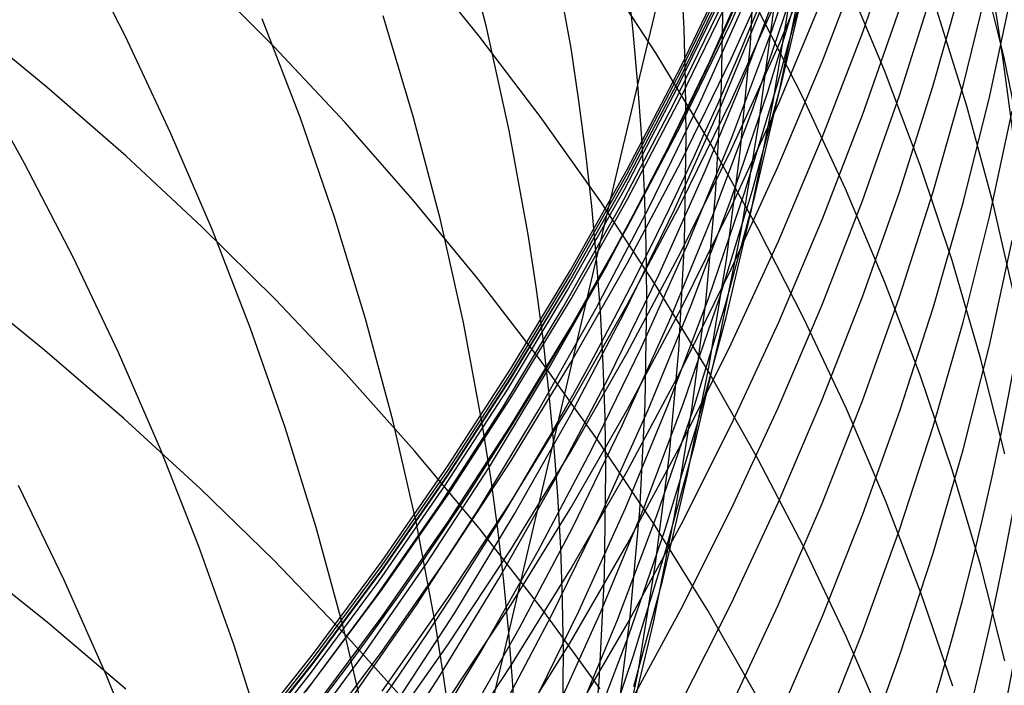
# Model space of a CAD drawing. Extents: x -383 to 1849, y -1185 to -529.
# Tile 396 of 656: x 260.84 to 265.03, y -936.49 to -933.66. Entities that reach past the tile are written whole.
import ezdxf

# ---------------------------------------------------------------- set-up
doc = ezdxf.new("R2010")
doc.units = 0
doc.layers.add('PREDEFINITO', color=7, linetype='CONTINUOUS')

msp = doc.modelspace()

# ---------------------------------------------------------------- linework, layer by layer
at = {"layer": 'PREDEFINITO'}
for p, q in [((263.4736347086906, -933.9357561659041, 538.6176577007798), (263.8031689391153, -932.5642211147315, 542.0037699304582)), ((263.8697421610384, -933.6691357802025, 582.2065936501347), (264.0702259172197, -933.2226079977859, 582.2614863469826)), ((262.8293835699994, -933.6901293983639, 534.5457049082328), (262.716415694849, -933.2517783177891, 534.3624799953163)), ((264.0433251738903, -933.7058767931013, 558.7617938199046), (264.1994216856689, -933.2466803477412, 558.6826148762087)), ((264.4297554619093, -933.7122296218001, 592.2051892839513), (264.5872869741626, -933.2601409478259, 592.3160018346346)), ((263.9519156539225, -933.7601953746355, 544.3200490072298), (263.9781038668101, -933.2978517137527, 544.1657850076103)), ((261.2926435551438, -933.7303521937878, 528.4008008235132), (261.0859516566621, -933.3248676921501, 528.2152702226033)), ((263.1891743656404, -933.7804631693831, 536.5831629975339), (263.1093996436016, -933.3342944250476, 536.4032897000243)), ((264.0710029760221, -933.7704270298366, 587.1732795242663), (264.2574832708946, -933.3225620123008, 587.2545751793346)), ((262.7983055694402, -933.7288443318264, 626.9396859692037), (262.5218976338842, -933.3881651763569, 627.1617599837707)), ((263.7791437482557, -933.8354370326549, 567.3377806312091), (263.9795364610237, -933.3869424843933, 567.3085928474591)), ((263.8704168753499, -933.8259714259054, 583.8462360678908), (264.0709827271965, -933.3809858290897, 583.9088342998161)), ((263.9469338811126, -933.8491540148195, 560.5175548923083), (264.117962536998, -933.3933895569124, 560.4485008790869)), ((264.2569542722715, -933.8378003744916, 590.4873775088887), (264.4290101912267, -933.3879287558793, 590.5883309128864)), ((263.5511325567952, -933.8029679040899, 624.6398077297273), (263.3138644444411, -933.4383359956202, 624.8683764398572)), ((263.6553708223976, -933.859597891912, 577.3932678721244), (263.8696981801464, -933.4166655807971, 577.4168522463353)), ((263.6561836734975, -933.8783414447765, 575.811750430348), (263.8705425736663, -933.4354099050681, 575.8243679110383)), ((261.9258209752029, -933.7742968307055, 629.2169233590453), (261.6126203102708, -933.4600013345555, 629.4296214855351)), ((263.4533368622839, -933.7094503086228, 538.5296718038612), (263.4287016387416, -933.4833836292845, 538.4421479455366)), ((263.654653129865, -933.9033540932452, 574.0628199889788), (263.8690761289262, -933.4605646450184, 574.0725735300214)), ((263.6554143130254, -933.9008535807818, 578.8982353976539), (263.8697377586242, -933.4588217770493, 578.9349266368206)), ((263.6695658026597, -933.6965102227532, 540.4750646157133), (263.6583905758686, -933.4682175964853, 540.3906158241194)), ((263.8289530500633, -933.9436028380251, 542.4868238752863), (263.837478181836, -933.4838281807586, 542.3245470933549)), ((264.0680745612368, -933.9335660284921, 553.5290717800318), (264.1929425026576, -933.471699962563, 553.420259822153)), ((264.0857260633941, -933.924294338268, 551.7364507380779), (264.1947249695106, -933.4612925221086, 551.617934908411)), ((264.5225481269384, -933.8744601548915, 620.2488954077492), (264.3559005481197, -933.4752586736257, 620.4794286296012)), ((265.0302215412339, -933.8136241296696, 616.11834056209), (264.9395403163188, -933.4456575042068, 616.3130261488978)), ((263.6440071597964, -933.9447638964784, 572.3825795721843), (263.8584687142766, -933.5018200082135, 572.383174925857)), ((264.0257707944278, -933.9663220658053, 555.3087500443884), (264.1661522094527, -933.5058657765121, 555.2096842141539)), ((264.0791048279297, -933.9487098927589, 549.933752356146), (264.1719183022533, -933.485226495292, 549.8057048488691)), ((264.7288605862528, -933.94340685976, 597.3082328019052), (264.8564275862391, -933.4900500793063, 597.447321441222)), ((264.8566716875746, -933.9406794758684, 599.065287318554), (264.968906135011, -933.4868569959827, 599.213951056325)), ((263.656867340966, -933.9877715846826, 580.4824770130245), (263.8712070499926, -933.5466427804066, 580.5289025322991)), ((263.7368767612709, -934.0129112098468, 565.6601216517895), (263.9371116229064, -933.5650952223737, 565.6211393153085)), ((263.8704889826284, -934.0037186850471, 585.4787707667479), (264.0710641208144, -933.5600604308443, 585.5499333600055)), ((264.0487250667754, -934.007545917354, 548.1230376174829), (264.1249936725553, -933.5441407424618, 547.9857471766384)), ((264.0723996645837, -934.0140105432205, 588.7820254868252), (264.2588151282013, -933.5678933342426, 588.8728220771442)), ((264.5864716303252, -933.9813019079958, 595.5596546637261), (264.7291075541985, -933.5291604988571, 595.6891088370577)), ((264.9706713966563, -933.9825440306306, 600.8285933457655), (265.0672535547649, -933.5291778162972, 600.9867417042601)), ((263.6241434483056, -934.0208343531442, 570.7114408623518), (263.8386073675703, -933.577935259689, 570.7019662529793)), ((263.8289284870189, -934.0212613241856, 562.2592735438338), (264.0145902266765, -933.5695091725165, 562.2003721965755)), ((263.9608450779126, -934.0425083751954, 557.0798497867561), (264.1165375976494, -933.5845514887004, 556.99079719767)), ((264.1745214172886, -933.9885724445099, 622.328612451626), (263.9784980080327, -933.602941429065, 622.5609290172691)), ((262.5189731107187, -934.07533186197, 532.6861275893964), (262.3888433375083, -933.6431046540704, 532.4977761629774)), ((263.9899326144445, -934.0897684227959, 546.2999740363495), (264.0497037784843, -933.6270046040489, 546.153613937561)), ((264.4309425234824, -934.0609136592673, 593.8199447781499), (264.5884078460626, -933.6110610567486, 593.9396226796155)), ((264.8727799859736, -934.0273477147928, 618.062040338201), (264.7473415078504, -933.6225625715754, 618.2860552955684)), ((260.9587258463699, -933.9459488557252, 631.4604468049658), (260.6122636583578, -933.6619587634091, 631.6597460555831)), ((262.0371439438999, -934.0776983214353, 530.6377064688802), (261.8751404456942, -933.6557724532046, 530.448124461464)), ((262.9261305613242, -934.1308116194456, 534.7315040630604), (262.8293835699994, -933.6901293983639, 534.5457049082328)), ((263.655416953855, -934.1093388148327, 582.1521962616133), (263.8697421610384, -933.6691357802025, 582.2065936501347)), ((261.4850091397, -934.1404975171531, 528.5903352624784), (261.2926435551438, -933.7303521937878, 528.4008008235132)), ((263.061989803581, -934.0763596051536, 626.7127865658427), (262.7983055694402, -933.7288443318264, 626.9396859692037)), ((263.4736347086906, -933.9357561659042, 538.61765770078), (263.4533368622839, -933.7094503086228, 538.5296718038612)), ((263.6764217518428, -933.9248692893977, 540.559880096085), (263.6695658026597, -933.6965102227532, 540.4750646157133)), ((263.8726377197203, -934.1602299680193, 558.8406168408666), (264.0433251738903, -933.7058767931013, 558.7617938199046)), ((264.2576302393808, -934.159511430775, 592.0952732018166), (264.4297554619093, -933.7122296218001, 592.2051892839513)), ((262.2272042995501, -934.096476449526, 628.9984865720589), (261.9258209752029, -933.7742968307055, 629.2169233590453)), ((263.870429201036, -934.2124725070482, 587.0927588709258), (264.0710029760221, -933.7704270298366, 587.1732795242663)), ((263.9091999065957, -934.2215212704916, 544.4751164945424), (263.9519156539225, -933.7601953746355, 544.3200490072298)), ((263.2227544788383, -934.0041593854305, 536.6739233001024), (263.1891743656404, -933.7804631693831, 536.5831629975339)), ((263.7747669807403, -934.1733743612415, 624.4072718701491), (263.5511325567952, -933.8029679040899, 624.6398077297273)), ((263.427450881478, -934.2956941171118, 577.3697617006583), (263.6553708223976, -933.859597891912, 577.3932678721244)), ((263.5648923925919, -934.2775818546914, 567.3666536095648), (263.7791437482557, -933.8354370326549, 567.3377806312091)), ((263.6560055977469, -934.2646275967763, 583.7842456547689), (263.8704168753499, -933.8259714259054, 583.8462360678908)), ((263.7615602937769, -934.2995806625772, 560.5862042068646), (263.9469338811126, -933.8491540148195, 560.5175548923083)), ((264.0705611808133, -934.282389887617, 590.3873282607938), (264.2569542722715, -933.8378003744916, 590.4873775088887)), ((260.8622830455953, -934.2674739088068, 526.5490528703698), (260.640732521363, -933.8706409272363, 526.3610121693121)), ((263.4266210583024, -934.3392888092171, 574.0530011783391), (263.654653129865, -933.9033540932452, 574.0628199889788)), ((263.4274961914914, -934.3360520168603, 578.8618249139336), (263.6554143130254, -933.9008535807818, 578.8982353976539)), ((263.4282300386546, -934.314426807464, 575.7990590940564), (263.6561836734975, -933.8783414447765, 575.811750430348)), ((264.674047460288, -934.277597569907, 620.0157633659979), (264.5225481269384, -933.8744601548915, 620.2488954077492)), ((263.2977993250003, -934.6770557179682, 536.9492727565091), (263.4736347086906, -933.9357561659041, 538.6176577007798)), ((263.4159378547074, -934.3808538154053, 572.3818555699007), (263.6440071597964, -933.9447638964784, 572.3825795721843)), ((263.4895677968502, -934.1622469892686, 538.7060864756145), (263.4736347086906, -933.9357561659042, 538.61765770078)), ((263.6789884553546, -934.1532377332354, 540.6450385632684), (263.6764217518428, -933.9248692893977, 540.559880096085)), ((263.8036305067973, -934.4027458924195, 542.650120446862), (263.8289530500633, -933.9436028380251, 542.4868238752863)), ((263.9281086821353, -934.3915607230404, 553.6376814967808), (264.0680745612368, -933.9335660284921, 553.5290717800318)), ((263.9613828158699, -934.3839013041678, 551.8548859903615), (264.0857260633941, -933.924294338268, 551.7364507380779)), ((264.5862186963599, -934.3929879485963, 597.1700184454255), (264.7288605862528, -933.94340685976, 597.3082328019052)), ((264.7291132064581, -934.3912093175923, 598.917417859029), (264.8566716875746, -933.9406794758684, 599.065287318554)), ((261.2942751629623, -934.2388147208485, 631.2544677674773), (260.9587258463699, -933.9459488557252, 631.4604468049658)), ((263.8705475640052, -934.4224549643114, 555.4075196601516), (264.0257707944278, -933.9663220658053, 555.3087500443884)), ((263.9707141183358, -934.4092818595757, 550.0618662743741), (264.0791048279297, -933.9487098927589, 549.933752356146)), ((264.4290052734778, -934.429173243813, 595.4311395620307), (264.5864716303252, -933.9813019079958, 595.5596546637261)), ((264.8584965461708, -934.433058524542, 600.6711511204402), (264.9706713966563, -933.9825440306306, 600.8285933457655)), ((263.2520779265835, -934.2281924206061, 536.7652075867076), (263.2227544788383, -934.0041593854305, 536.6739233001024)), ((263.3960815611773, -934.4568935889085, 570.7207125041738), (263.6241434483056, -934.0208343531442, 570.7114408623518)), ((263.4289203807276, -934.4220711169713, 580.436483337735), (263.656867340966, -933.9877715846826, 580.4824770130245)), ((263.5227824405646, -934.4543863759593, 565.6987288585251), (263.7368767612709, -934.0129112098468, 565.6601216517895)), ((263.6291544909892, -934.4671770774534, 562.3177444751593), (263.8289284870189, -934.0212613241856, 562.2592735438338)), ((263.6560681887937, -934.4410593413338, 585.4083378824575), (263.8704889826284, -934.0037186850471, 585.4787707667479)), ((263.8718801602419, -934.4543230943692, 588.6921263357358), (264.0723996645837, -934.0140105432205, 588.7820254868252)), ((263.9566187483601, -934.4685020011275, 548.2605564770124), (264.0487250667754, -934.007545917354, 548.1230376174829)), ((264.3560045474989, -934.37887250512, 622.0931502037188), (264.1745214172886, -933.9885724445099, 622.328612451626)), ((264.9829382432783, -934.4350185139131, 617.8361160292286), (264.8727799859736, -934.0273477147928, 618.062040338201)), ((263.7905493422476, -934.4956481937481, 557.1685248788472), (263.9608450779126, -934.0425083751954, 557.0798497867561)), ((264.258876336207, -934.5059726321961, 593.7012580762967), (264.4309425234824, -934.0609136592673, 593.8199447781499)), ((264.9697597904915, -934.4981631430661, 602.4355717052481), (265.0664495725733, -934.0480573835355, 602.602613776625)), ((262.1838697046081, -934.5031006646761, 530.8306163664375), (262.0371439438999, -934.0776983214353, 530.6377064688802)), ((262.5164671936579, -934.4261591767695, 628.7745703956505), (262.2272042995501, -934.096476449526, 628.9984865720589)), ((262.633187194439, -934.5102512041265, 532.8773361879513), (262.5189731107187, -934.07533186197, 532.6861275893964)), ((263.3126490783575, -934.4303289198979, 626.4813111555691), (263.061989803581, -934.0763596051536, 626.7127865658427)), ((263.4274969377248, -934.542727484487, 582.0983548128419), (263.655416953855, -934.1093388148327, 582.1521962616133)), ((263.9141112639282, -934.5505890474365, 546.4467607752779), (263.9899326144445, -934.0897684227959, 546.2999740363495)), ((261.6627346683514, -934.5548863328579, 528.7836938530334), (261.4850091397, -934.1404975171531, 528.5903352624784)), ((263.0063480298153, -934.5733992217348, 534.9197182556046), (262.9261305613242, -934.1308116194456, 534.7315040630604)), ((263.6713742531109, -934.6097744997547, 540.8162896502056), (263.6789884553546, -934.1532377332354, 540.6450385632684)), ((263.5011545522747, -934.3888663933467, 538.7949342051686), (263.4895677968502, -934.1622469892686, 538.7060864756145)), ((263.6876045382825, -934.6092560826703, 558.9189981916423), (263.8726377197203, -934.1602299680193, 558.8406168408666)), ((263.9844674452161, -934.5491681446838, 624.1710105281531), (263.7747669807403, -934.1733743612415, 624.4072718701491)), ((264.0711604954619, -934.6015111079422, 591.9863716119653), (264.2576302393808, -934.159511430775, 592.0952732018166)), ((261.6186097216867, -934.5401838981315, 631.0420735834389), (261.2942751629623, -934.2388147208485, 631.2544677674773)), ((263.2771058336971, -934.4525089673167, 536.8569970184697), (263.2520779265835, -934.2281924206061, 536.7652075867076)), ((263.6560110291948, -934.6482172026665, 587.0131013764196), (263.870429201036, -934.2124725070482, 587.0927588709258)), ((263.8501968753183, -934.6813628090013, 544.6308169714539), (263.9091999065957, -934.2215212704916, 544.4751164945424)), ((261.0698401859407, -934.6693026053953, 526.741438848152), (260.8622830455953, -934.2674739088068, 526.5490528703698)), ((263.3370299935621, -934.7128875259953, 567.395179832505), (263.5648923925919, -934.2775818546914, 567.3666536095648)), ((263.4279980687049, -934.6964691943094, 583.7229317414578), (263.6560055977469, -934.2646275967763, 583.7842456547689)), ((264.8100943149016, -934.6842737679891, 619.7802592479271), (264.674047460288, -934.277597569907, 620.0157633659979)), ((263.1861846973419, -934.724461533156, 577.3463601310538), (263.427450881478, -934.2956941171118, 577.3697617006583)), ((263.1869283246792, -934.7431754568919, 575.7863080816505), (263.4282300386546, -934.314426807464, 575.7990590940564)), ((263.5620872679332, -934.7441842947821, 560.6543739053), (263.7615602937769, -934.2995806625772, 560.5862042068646)), ((263.8700777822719, -934.7212157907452, 590.288292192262), (264.0705611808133, -934.282389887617, 590.3873282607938)), ((263.1852279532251, -934.7678786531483, 574.043128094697), (263.4266210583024, -934.3392888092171, 574.0530011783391)), ((263.1862299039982, -934.7639249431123, 578.8257361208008), (263.4274961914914, -934.3360520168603, 578.8618249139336)), ((263.1745088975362, -934.8095997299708, 572.3810036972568), (263.4159378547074, -934.3808538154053, 572.3818555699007)), ((263.5084248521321, -934.6155574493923, 538.8841757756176), (263.5011545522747, -934.3888663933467, 538.7949342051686)), ((263.7617523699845, -934.8607980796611, 542.8142575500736), (263.8036305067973, -934.4027458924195, 542.650120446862)), ((263.7732908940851, -934.845207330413, 553.7459715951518), (263.9281086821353, -934.3915607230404, 553.6376814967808)), ((263.8219407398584, -934.8396393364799, 551.9731128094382), (263.9613828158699, -934.3839013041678, 551.8548859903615)), ((264.5226432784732, -934.7734489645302, 621.8547768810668), (264.3560045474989, -934.37887250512, 622.0931502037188)), ((264.4287485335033, -934.8383214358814, 597.0328251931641), (264.5862186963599, -934.3929879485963, 597.1700184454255)), ((264.5864774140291, -934.8379778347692, 598.770498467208), (264.7291132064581, -934.3912093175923, 598.917417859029)), ((262.793306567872, -934.7629639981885, 628.545434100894), (262.5164671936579, -934.4261591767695, 628.7745703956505)), ((263.1876138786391, -934.8490505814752, 580.3909733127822), (263.4289203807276, -934.4220711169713, 580.436483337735)), ((263.5499821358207, -934.7903701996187, 626.2455091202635), (263.3126490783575, -934.4303289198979, 626.4813111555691)), ((263.428051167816, -934.8715989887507, 585.3387127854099), (263.6560681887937, -934.4410593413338, 585.4083378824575)), ((263.7007270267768, -934.8737813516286, 555.5058851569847), (263.8705475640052, -934.4224549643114, 555.4075196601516)), ((263.8469890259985, -934.8664693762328, 550.1899078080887), (263.9707141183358, -934.4092818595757, 550.0618662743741)), ((264.2569551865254, -934.8723001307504, 595.3037011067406), (264.4290052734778, -934.429173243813, 595.4311395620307)), ((264.7309770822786, -934.8802589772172, 600.5145789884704), (264.8584965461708, -934.433058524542, 600.6711511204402)), ((265.0775318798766, -934.8451972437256, 617.6084881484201), (264.9829382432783, -934.4350185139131, 617.8361160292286)), ((263.1546708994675, -934.885623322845, 570.7297707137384), (263.3960815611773, -934.4568935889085, 570.7207125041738)), ((263.2977993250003, -934.6770557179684, 536.9492727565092), (263.2771058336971, -934.4525089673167, 536.8569970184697)), ((263.2950761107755, -934.8890323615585, 565.7369182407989), (263.5227824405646, -934.4543863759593, 565.6987288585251)), ((263.4155153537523, -934.9067695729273, 562.3757206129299), (263.6291544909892, -934.4671770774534, 562.3177444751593)), ((263.657504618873, -934.8883503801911, 588.6032232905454), (263.8718801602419, -934.4543230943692, 588.6921263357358)), ((263.8489179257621, -934.9265390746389, 548.3981548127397), (263.9566187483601, -934.4685020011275, 548.2605564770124)), ((262.3150040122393, -934.9315596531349, 531.0266817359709), (262.1838697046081, -934.5031006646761, 530.8306163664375)), ((262.7311738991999, -934.9474388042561, 533.0712357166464), (262.633187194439, -934.5102512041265, 532.8773361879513)), ((263.6058973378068, -934.9434870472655, 557.2567254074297), (263.7905493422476, -934.4956481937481, 557.1685248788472)), ((264.0724574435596, -934.9457644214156, 593.5836900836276), (264.258876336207, -934.5059726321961, 593.7012580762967)), ((264.8574824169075, -934.9454277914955, 602.2692947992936), (264.9697597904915, -934.4981631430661, 602.4355717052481)), ((261.9314276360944, -934.8496839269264, 630.8235288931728), (261.6186097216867, -934.5401838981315, 631.0420735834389)), ((261.8255063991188, -934.9731013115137, 528.9806969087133), (261.6627346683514, -934.5548863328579, 528.7836938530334)), ((263.0401617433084, -934.7952744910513, 535.0146812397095), (263.0063480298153, -934.5733992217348, 534.9197182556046)), ((263.1862287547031, -934.9688121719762, 582.0451299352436), (263.4274969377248, -934.542727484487, 582.0983548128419)), ((263.8224817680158, -935.0089973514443, 546.5938141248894), (263.9141112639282, -934.5505890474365, 546.4467607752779)), ((264.1799336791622, -934.9299620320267, 623.9312653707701), (263.9844674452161, -934.5491681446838, 624.1710105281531)), ((263.4884708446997, -935.0524713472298, 558.9968521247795), (263.6876045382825, -934.6092560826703, 558.9189981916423)), ((263.5114085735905, -934.8422632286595, 538.9737860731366), (263.5084248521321, -934.6155574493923, 538.8841757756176)), ((263.6469634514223, -935.0656640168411, 540.9886282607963), (263.6713742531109, -934.6097744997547, 540.8162896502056)), ((263.870595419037, -935.0377533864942, 591.8786025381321), (264.0711604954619, -934.6015111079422, 591.9863716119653)), ((264.9696716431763, -935.0452244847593, 604.0322020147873), (265.0663703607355, -934.598519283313, 604.2081146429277)), ((263.4279975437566, -935.0771798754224, 586.9343951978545), (263.6560110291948, -934.6482172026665, 587.0131013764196)), ((261.2630893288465, -935.0757131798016, 526.9379838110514), (261.0698401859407, -934.6693026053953, 526.741438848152)), ((262.9246528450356, -936.2683723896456, 533.6674174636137), (263.2977993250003, -934.6770557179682, 536.9492727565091)), ((263.1866434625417, -935.1210110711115, 583.6623630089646), (263.4279980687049, -934.6964691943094, 583.7229317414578)), ((263.3141309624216, -934.9017788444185, 537.0420147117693), (263.2977993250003, -934.6770557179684, 536.9492727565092)), ((263.7751468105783, -935.1392533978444, 544.7869799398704), (263.8501968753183, -934.6813628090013, 544.6308169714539)), ((264.9303844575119, -935.094091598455, 619.542609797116), (264.8100943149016, -934.6842737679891, 619.7802592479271)), ((262.9318186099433, -935.1454074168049, 577.3230895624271), (263.1861846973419, -934.724461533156, 577.3463601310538)), ((263.0958041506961, -935.1408646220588, 567.4233273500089), (263.3370299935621, -934.7128875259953, 567.395179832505)), ((263.6557509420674, -935.1537965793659, 590.1903783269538), (263.8700777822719, -934.7212157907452, 590.288292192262)), ((263.0574193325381, -935.1065098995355, 628.3113369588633), (262.793306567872, -934.7629639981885, 628.545434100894)), ((262.9307218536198, -935.1886334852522, 574.0332117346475), (263.1852279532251, -934.7678786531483, 574.043128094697)), ((262.931861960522, -935.1839802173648, 578.7900099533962), (263.1862299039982, -934.7639249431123, 578.8257361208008)), ((262.9325251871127, -935.1640968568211, 575.773511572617), (263.1869283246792, -934.7431754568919, 575.7863080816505)), ((263.3487602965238, -935.182479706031, 560.7219890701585), (263.5620872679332, -934.7441842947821, 560.6543739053)), ((264.6741334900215, -935.1719091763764, 621.6137270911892), (264.5226432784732, -934.7734489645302, 621.8547768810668)), ((260.9506131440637, -935.0668112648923, 633.061501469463), (260.603851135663, -934.7862639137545, 633.2667289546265)), ((262.9199683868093, -935.230511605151, 572.3800247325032), (263.1745088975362, -934.8095997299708, 572.3810036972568)), ((263.0697273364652, -935.0174664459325, 535.1101882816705), (263.0401617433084, -934.7952744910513, 535.0146812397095)), ((263.7736877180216, -935.1561013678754, 626.0056298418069), (263.5499821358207, -934.7903701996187, 626.2455091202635)), ((262.2324270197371, -935.1669423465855, 630.5990983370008), (261.9314276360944, -934.8496839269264, 630.8235288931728)), ((262.9331955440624, -935.2682191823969, 580.3459987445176), (263.1876138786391, -934.8490505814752, 580.3909733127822)), ((263.5046357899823, -935.2954912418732, 539.1540123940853), (263.5114085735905, -934.8422632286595, 538.9737860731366)), ((263.6038672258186, -935.294029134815, 553.8538246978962), (263.7732908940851, -934.845207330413, 553.7459715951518)), ((263.6676453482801, -935.2910343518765, 552.0910033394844), (263.8219407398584, -934.8396393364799, 551.9731128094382)), ((263.7035604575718, -935.3173001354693, 542.9790559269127), (263.7617523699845, -934.8607980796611, 542.8142575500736)), ((263.7081724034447, -935.3197994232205, 550.3177381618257), (263.8469890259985, -934.8664693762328, 550.1899078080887)), ((264.2566967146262, -935.2789354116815, 596.8967998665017), (264.4287485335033, -934.8383214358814, 597.0328251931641)), ((264.4290110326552, -935.2805163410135, 598.6246849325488), (264.5864774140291, -934.8379778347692, 598.770498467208)), ((262.9001606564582, -935.3065339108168, 570.7386050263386), (263.1546708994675, -934.885623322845, 570.7297707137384)), ((263.0540052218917, -935.316360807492, 565.7746471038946), (263.2950761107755, -934.8890323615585, 565.7369182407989)), ((263.186687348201, -935.2948542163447, 585.2699735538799), (263.428051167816, -934.8715989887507, 585.3387127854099)), ((263.1882581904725, -935.3395519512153, 562.4331375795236), (263.4155153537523, -934.9067695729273, 562.3757206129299)), ((263.3261190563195, -935.1266224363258, 537.1351977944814), (263.3141309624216, -934.9017788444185, 537.0420147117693)), ((263.4295210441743, -935.3156117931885, 588.5154150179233), (263.657504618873, -934.8883503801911, 588.6032232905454)), ((263.5165536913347, -935.3198181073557, 555.6037386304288), (263.7007270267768, -934.8737813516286, 555.5058851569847)), ((264.070568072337, -935.3102081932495, 595.1774768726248), (264.2569551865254, -934.8723001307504, 595.3037011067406)), ((264.5883610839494, -935.3236830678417, 600.3590409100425), (264.7309770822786, -934.8802589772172, 600.5145789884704)), ((262.4302331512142, -935.3626554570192, 531.225730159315), (262.3150040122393, -934.9315596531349, 531.0266817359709)), ((262.8126215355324, -935.3864707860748, 533.2676599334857), (262.7311738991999, -934.9474388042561, 533.0712357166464)), ((263.4071360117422, -935.3855410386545, 557.3443543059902), (263.6058973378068, -934.9434870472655, 557.2567254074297)), ((263.7258658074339, -935.3811872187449, 548.5356836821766), (263.8489179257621, -934.9265390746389, 548.3981548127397)), ((263.8719340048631, -935.3798154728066, 593.4673683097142), (264.0724574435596, -934.9457644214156, 593.5836900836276)), ((264.3608654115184, -935.3153688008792, 623.6882780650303), (264.1799336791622, -934.9299620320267, 623.9312653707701)), ((264.7298665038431, -935.389393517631, 602.1039556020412), (264.8574824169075, -934.9454277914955, 602.2692947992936)), ((261.9730105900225, -935.3947251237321, 529.1811647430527), (261.8255063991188, -934.9731013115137, 528.9806969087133)), ((262.9318590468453, -935.387103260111, 581.9925822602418), (263.1862287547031, -934.9688121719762, 582.0451299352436)), ((263.0950062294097, -935.2399218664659, 535.2062194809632), (263.0697273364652, -935.0174664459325, 535.1101882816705)), ((263.7152861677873, -935.4645242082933, 546.7409740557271), (263.8224817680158, -935.0089973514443, 546.5938141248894)), ((261.286484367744, -935.3561092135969, 632.8494148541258), (260.9506131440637, -935.0668112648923, 633.061501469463)), ((261.4417158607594, -935.4862917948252, 527.1385014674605), (261.2630893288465, -935.0757131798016, 526.9379838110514)), ((263.2754818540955, -935.4893919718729, 559.0740928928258), (263.4884708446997, -935.0524713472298, 558.9968521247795)), ((263.605996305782, -935.5204497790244, 541.1618647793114), (263.6469634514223, -935.0656640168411, 540.9886282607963)), ((263.6561841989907, -935.4677629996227, 591.772084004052), (263.870595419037, -935.0377533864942, 591.8786025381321)), ((264.8573854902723, -935.4891039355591, 603.8571099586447), (264.9696716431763, -935.0452244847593, 604.0322020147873)), ((263.3085023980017, -935.4564158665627, 628.0725382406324), (263.0574193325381, -935.1065098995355, 628.3113369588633)), ((263.1866378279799, -935.4988792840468, 586.856728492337), (263.4279975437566, -935.0771798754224, 586.9343951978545)), ((265.0346136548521, -935.5066539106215, 619.303041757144), (264.9303844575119, -935.094091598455, 619.542609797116)), ((262.6645989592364, -935.5580390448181, 577.2999763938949), (262.9318186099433, -935.1454074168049, 577.3230895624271)), ((262.8414624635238, -935.5610237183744, 567.4510642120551), (263.0958041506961, -935.1408646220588, 567.4233273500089)), ((262.9321909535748, -935.5377680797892, 583.6026081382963), (263.1866434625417, -935.1210110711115, 583.6623630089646)), ((263.3337933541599, -935.3515300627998, 537.2287956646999), (263.3261190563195, -935.1266224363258, 537.1351977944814)), ((263.4278275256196, -935.579650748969, 590.0936956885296), (263.6557509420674, -935.1537965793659, 590.1903783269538)), ((263.6842899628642, -935.5947264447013, 544.9434349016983), (263.7751468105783, -935.1392533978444, 544.7869799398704)), ((263.983464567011, -935.5271403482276, 625.7619227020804), (263.7736877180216, -935.1561013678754, 626.0056298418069)), ((262.5213059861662, -935.4915866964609, 630.3690465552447), (262.2324270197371, -935.1669423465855, 630.5990983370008)), ((262.6633507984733, -935.6010631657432, 574.0232630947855), (262.9307218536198, -935.1886334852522, 574.0332117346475)), ((262.664638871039, -935.5957256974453, 578.7546873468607), (262.931861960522, -935.1839802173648, 578.7900099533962)), ((262.6652672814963, -935.576700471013, 575.7606837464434), (262.9325251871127, -935.1640968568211, 575.773511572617)), ((263.1218248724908, -935.6139816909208, 560.7889747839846), (263.3487602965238, -935.182479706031, 560.7219890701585)), ((264.8101710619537, -935.5738604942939, 621.3702354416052), (264.6741334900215, -935.1719091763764, 621.6137270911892)), ((262.6525644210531, -935.6430994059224, 572.3789194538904), (262.9199683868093, -935.230511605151, 572.3800247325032)), ((263.115959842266, -935.4625875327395, 535.3027549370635), (263.0950062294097, -935.2399218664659, 535.2062194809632)), ((262.6659130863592, -935.6790861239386, 580.301611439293), (262.9331955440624, -935.2682191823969, 580.3459987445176)), ((264.0703098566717, -935.7143579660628, 596.7620892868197), (264.2566967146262, -935.2789354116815, 596.8967998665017)), ((264.2569607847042, -935.71835614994, 598.4801330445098), (264.4290110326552, -935.2805163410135, 598.6246849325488)), ((262.6328000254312, -935.7191357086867, 570.7472049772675), (262.9001606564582, -935.3065339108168, 570.7386050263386)), ((262.7998172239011, -935.7358833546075, 565.811872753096), (263.0540052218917, -935.316360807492, 565.7746471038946)), ((262.9322261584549, -935.7103416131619, 585.2021982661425), (263.186687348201, -935.2948542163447, 585.2699735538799)), ((263.1881774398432, -935.7356267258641, 588.4288001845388), (263.4295210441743, -935.3156117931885, 588.5154150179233)), ((263.318272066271, -935.7600821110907, 555.7009721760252), (263.5165536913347, -935.3198181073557, 555.6037386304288)), ((263.420083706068, -935.7375494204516, 553.9611234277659), (263.6038672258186, -935.294029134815, 553.8538246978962)), ((263.4810752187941, -935.7480950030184, 539.335412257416), (263.5046357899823, -935.2954912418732, 539.1540123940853)), ((263.4987421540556, -935.7376122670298, 552.2084297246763), (263.6676453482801, -935.2910343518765, 552.0910033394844)), ((263.5545071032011, -935.7687989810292, 550.44521854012), (263.7081724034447, -935.3197994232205, 550.3177381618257)), ((263.6292965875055, -935.7717927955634, 543.144336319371), (263.7035604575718, -935.3173001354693, 542.9790559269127)), ((263.8700906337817, -935.7424230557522, 595.0526044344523), (264.070568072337, -935.3102081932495, 595.1774768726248)), ((264.5269623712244, -935.7050012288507, 623.4422902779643), (264.3608654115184, -935.3153688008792, 623.6882780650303)), ((264.4308966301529, -935.7628684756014, 600.2047008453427), (264.5883610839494, -935.3236830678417, 600.3590409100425)), ((261.6111609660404, -935.6537881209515, 632.6307427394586), (261.286484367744, -935.3561092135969, 632.8494148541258)), ((262.5292434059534, -935.7959682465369, 531.4275892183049), (262.4302331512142, -935.3626554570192, 531.225730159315)), ((262.9476301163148, -935.7650373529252, 562.4899309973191), (263.1882581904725, -935.3395519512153, 562.4331375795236)), ((263.3371836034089, -935.5764452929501, 537.3227819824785), (263.3337933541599, -935.3515300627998, 537.2287956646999)), ((262.1049334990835, -935.8193404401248, 529.3849176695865), (261.9730105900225, -935.3947251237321, 529.1811647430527)), ((262.664634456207, -935.797111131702, 581.9407724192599), (262.9318590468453, -935.387103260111, 581.9925822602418)), ((262.8470458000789, -935.6065459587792, 533.3667668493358), (262.8126215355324, -935.3864707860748, 533.2676599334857)), ((263.194512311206, -935.8213262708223, 557.431314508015), (263.4071360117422, -935.3855410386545, 557.3443543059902)), ((263.5877056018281, -935.831976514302, 548.6729941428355), (263.7258658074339, -935.3811872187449, 548.5356836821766)), ((263.6575541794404, -935.8076522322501, 593.3524202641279), (263.8719340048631, -935.3798154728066, 593.4673683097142)), ((264.5871611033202, -935.8296025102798, 601.9397266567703), (264.7298665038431, -935.389393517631, 602.1039556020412)), ((261.6054051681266, -935.900624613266, 527.3428055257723), (261.4417158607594, -935.4862917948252, 527.1385014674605)), ((262.7977626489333, -935.8232445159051, 630.1336381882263), (262.5213059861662, -935.4915866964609, 630.3690465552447)), ((263.0488827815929, -935.9195341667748, 559.1506347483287), (263.2754818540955, -935.4893919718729, 559.0740928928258)), ((263.1325609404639, -935.6854098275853, 535.3997735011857), (263.115959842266, -935.4625875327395, 535.3027549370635)), ((263.5462526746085, -935.8123008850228, 627.8292972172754), (263.3085023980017, -935.4564158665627, 628.0725382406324)), ((263.4281760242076, -935.8910646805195, 591.6669340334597), (263.6561841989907, -935.4677629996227, 591.772084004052)), ((263.5927665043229, -935.916700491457, 546.8880805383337), (263.7152861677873, -935.4645242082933, 546.7409740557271)), ((264.7297610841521, -935.9297034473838, 603.6830200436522), (264.8573854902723, -935.4891039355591, 603.8571099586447)), ((262.6648897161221, -935.9462550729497, 583.5437358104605), (262.9321909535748, -935.5377680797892, 583.6026081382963)), ((262.9321809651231, -935.9128341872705, 586.7801894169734), (263.1866378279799, -935.4988792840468, 586.856728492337)), ((263.5487130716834, -935.9736752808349, 541.3358095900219), (263.605996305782, -935.5204497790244, 541.1618647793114)), ((264.17901142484, -935.9031050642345, 625.5146370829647), (263.983464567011, -935.5271403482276, 625.7619227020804)), ((262.3847720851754, -935.9618636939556, 577.2770470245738), (262.6645989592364, -935.5580390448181, 577.2999763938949)), ((262.3854012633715, -935.9804957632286, 575.7478387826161), (262.6652672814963, -935.576700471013, 575.7606837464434)), ((262.5742525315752, -935.9728753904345, 567.4783584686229), (262.8414624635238, -935.5610237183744, 567.4510642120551)), ((263.1865543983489, -935.9982967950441, 589.9983533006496), (263.4278275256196, -935.579650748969, 590.0936956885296)), ((263.3312309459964, -936.0260728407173, 537.5118146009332), (263.3371836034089, -935.5764452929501, 537.3227819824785)), ((264.9304518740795, -935.9789102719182, 621.1245365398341), (264.8101710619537, -935.5738604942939, 621.3702354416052)), ((262.3833628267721, -936.0046775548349, 574.013293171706), (262.6633507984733, -935.6010631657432, 574.0232630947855)), ((262.3848071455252, -935.9986692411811, 578.7198092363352), (262.664638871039, -935.5957256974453, 578.7546873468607)), ((262.8772184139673, -935.8269232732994, 533.4664425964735), (262.8470458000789, -935.6065459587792, 533.3667668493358)), ((262.8815264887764, -936.0382050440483, 560.8552561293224), (263.1218248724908, -935.6139816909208, 560.7889747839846)), ((263.5778665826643, -936.0473153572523, 545.1000113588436), (263.6842899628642, -935.5947264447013, 544.9434349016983)), ((261.0326455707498, -936.0435231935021, 525.3057164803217), (260.8383864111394, -935.6410026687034, 525.1022570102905)), ((261.924339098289, -935.9594783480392, 632.4057587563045), (261.6111609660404, -935.6537881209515, 632.6307427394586)), ((262.3725450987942, -936.046873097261, 572.377688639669), (262.6525644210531, -935.6430994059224, 572.3789194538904)), ((262.3860142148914, -936.081160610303, 580.2578632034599), (262.6659130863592, -935.6790861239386, 580.301611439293)), ((263.1448276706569, -935.908333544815, 535.4972490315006), (263.1325609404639, -935.6854098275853, 535.3997735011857)), ((264.6779242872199, -936.0984720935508, 623.1935436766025), (264.5269623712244, -935.7050012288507, 623.4422902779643)), ((262.3528381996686, -936.1229390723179, 570.7555601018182), (262.6328000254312, -935.7191357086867, 570.7472049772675)), ((262.5327595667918, -936.1471116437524, 565.8485524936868), (262.7998172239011, -935.7358833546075, 565.811872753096)), ((262.6649170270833, -936.117577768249, 585.1354650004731), (262.9322261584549, -935.7103416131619, 585.2021982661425)), ((262.9337218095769, -936.1479145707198, 588.3434774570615), (263.1881774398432, -935.7356267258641, 588.4288001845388)), ((263.2221863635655, -936.1752914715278, 554.0677504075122), (263.420083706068, -935.7375494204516, 553.9611234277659)), ((263.3154766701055, -936.1788989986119, 552.3252641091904), (263.4987421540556, -935.7376122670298, 552.2084297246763)), ((263.6557695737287, -936.1684703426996, 594.9292213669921), (263.8700906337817, -935.7424230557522, 595.0526044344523)), ((263.8698345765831, -936.1441171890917, 596.628840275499), (264.0703098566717, -935.7143579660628, 596.7620892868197)), ((264.0705733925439, -936.1510285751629, 598.3369985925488), (264.2569607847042, -935.71835614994, 598.4801330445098)), ((262.6938782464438, -936.1827389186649, 562.5460364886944), (262.9476301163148, -935.7650373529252, 562.4899309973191)), ((263.1061266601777, -936.194090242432, 555.7974778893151), (263.318272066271, -935.7600821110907, 555.7009721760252)), ((263.3862359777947, -936.2129950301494, 550.5722101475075), (263.5545071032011, -935.7687989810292, 550.44521854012)), ((263.44096587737, -936.1996190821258, 539.51778475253), (263.4810752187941, -935.7480950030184, 539.335412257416)), ((263.5392025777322, -936.2238167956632, 543.3099194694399), (263.6292965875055, -935.7717927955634, 543.144336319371)), ((264.2588317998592, -936.197352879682, 600.0517227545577), (264.4308966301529, -935.7628684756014, 600.2047008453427)), ((262.2209613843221, -936.2465299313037, 529.5917760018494), (262.1049334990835, -935.8193404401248, 529.3849176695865)), ((262.3848016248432, -936.1983461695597, 581.8897610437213), (262.664634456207, -935.797111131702, 581.9407724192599)), ((262.6117210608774, -936.2310781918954, 531.6320864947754), (262.5292434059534, -935.7959682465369, 531.4275892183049)), ((263.0614951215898, -936.1615433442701, 629.8931378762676), (262.7977626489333, -935.8232445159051, 630.1336381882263)), ((262.9031004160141, -936.0475497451, 533.5666663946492), (262.8772184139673, -935.8269232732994, 533.4664425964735)), ((262.9682731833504, -936.2503588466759, 557.5175089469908), (263.194512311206, -935.8213262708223, 557.431314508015)), ((263.4295661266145, -936.2288011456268, 593.2389734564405), (263.6575541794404, -935.8076522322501, 593.3524202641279)), ((263.7703670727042, -936.173783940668, 627.5818731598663), (263.5462526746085, -935.8123008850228, 627.8292972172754)), ((264.4296152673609, -936.2655969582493, 601.7767805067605), (264.5871611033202, -935.8296025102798, 601.9397266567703)), ((263.4346805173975, -936.2784370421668, 548.8099372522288), (263.5877056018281, -935.831976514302, 548.6729941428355)), ((261.7538426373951, -936.3182977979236, 527.5507096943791), (261.6054051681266, -935.900624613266, 527.3428055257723)), ((262.6648760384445, -936.3185633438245, 586.7048661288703), (262.9321809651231, -935.9128341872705, 586.7801894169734)), ((263.1527895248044, -936.1313030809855, 535.5951541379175), (263.1448276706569, -935.908333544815, 535.4972490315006)), ((263.1868200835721, -936.307183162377, 591.5632706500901), (263.4281760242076, -935.8910646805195, 591.6669340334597)), ((264.3600270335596, -936.2836134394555, 625.2640223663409), (264.17901142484, -935.9031050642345, 625.5146370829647)), ((260.9593580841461, -936.2224096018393, 634.6384288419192), (260.6129066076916, -935.9460523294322, 634.8490382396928)), ((262.3849889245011, -936.3459869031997, 583.485814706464), (262.6648897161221, -935.9462550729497, 583.5437358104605)), ((262.808918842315, -936.342414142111, 559.2263919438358), (263.0488827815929, -935.9195341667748, 559.1506347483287)), ((263.4551648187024, -936.3650570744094, 547.0349735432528), (263.5927665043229, -935.916700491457, 546.8880805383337)), ((264.5870476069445, -936.3665688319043, 603.5101138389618), (264.7297610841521, -935.9297034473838, 603.6830200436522)), ((262.2257149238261, -936.2728102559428, 632.1747365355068), (261.924339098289, -935.9594783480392, 632.4057587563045)), ((262.0925843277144, -936.3563886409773, 577.2543278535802), (262.3847720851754, -935.9618636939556, 577.2770470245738)), ((262.0926132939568, -936.3923187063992, 578.6854165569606), (262.3848071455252, -935.9986692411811, 578.7198092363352)), ((262.0931737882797, -936.3749921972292, 575.7349908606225), (262.3854012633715, -935.9804957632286, 575.7478387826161)), ((262.2944219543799, -936.3759302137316, 567.5051781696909), (262.5742525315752, -935.9728753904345, 567.4783584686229)), ((262.932178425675, -936.4092532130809, 589.9044601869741), (263.1865543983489, -935.9982967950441, 589.9983533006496)), ((263.4753540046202, -936.4248840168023, 541.5102730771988), (263.5487130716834, -935.9736752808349, 541.3358095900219)), ((265.0346718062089, -936.3866658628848, 620.8768649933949), (264.9304518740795, -935.9789102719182, 621.1245365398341)), ((262.0910059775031, -936.3989865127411, 574.0033129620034), (262.3833628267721, -936.0046775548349, 574.013293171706)), ((262.6281106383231, -936.4546645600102, 560.920758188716), (262.8815264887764, -936.0382050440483, 560.8552561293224)), ((263.3084990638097, -936.4750536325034, 537.702084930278), (263.3312309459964, -936.0260728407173, 537.5118146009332)), ((261.2123039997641, -936.4501312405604, 525.5132931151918), (261.0326455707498, -936.0435231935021, 525.3057164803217)), ((262.0801585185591, -936.4413426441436, 572.3763330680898), (262.3725450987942, -936.046873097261, 572.377688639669)), ((262.0937466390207, -936.473951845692, 580.2148058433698), (262.3860142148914, -936.081160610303, 580.2578632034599)), ((262.9246528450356, -936.2683723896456, 533.6674174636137), (262.9031004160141, -936.0475497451, 533.5666663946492)), ((263.456116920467, -936.4965535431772, 545.2565388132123), (263.5778665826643, -936.0473153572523, 545.1000113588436)), ((262.0605243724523, -936.5174543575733, 570.7636599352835), (262.3528381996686, -936.1229390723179, 570.7555601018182)), ((262.3850093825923, -936.5160792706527, 585.0698518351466), (262.6649170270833, -936.117577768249, 585.1354650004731)), ((264.8134508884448, -936.4953941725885, 622.9422799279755), (264.6779242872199, -936.0984720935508, 623.1935436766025)), ((262.2530797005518, -936.5495573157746, 565.8846436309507), (262.5327595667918, -936.1471116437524, 565.8485524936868)), ((262.6664021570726, -936.5519947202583, 588.2595455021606), (262.9337218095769, -936.1479145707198, 588.3434774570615)), ((263.3122015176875, -936.5061107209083, 629.6478102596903), (263.0614951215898, -936.1615433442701, 629.8931378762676)), ((263.1564759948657, -936.3542628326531, 535.6934614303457), (263.1527895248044, -936.1313030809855, 535.5951541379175)), ((263.6555174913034, -936.5677411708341, 596.4971996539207), (263.8698345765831, -936.1441171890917, 596.628840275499)), ((263.8700955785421, -936.5780649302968, 598.195437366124), (264.0705733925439, -936.1510285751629, 598.3369985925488)), ((262.0926071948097, -936.590318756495, 581.8396087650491), (262.3848016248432, -936.1983461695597, 581.8897610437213)), ((262.427249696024, -936.5921697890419, 562.6013896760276), (262.6938782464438, -936.1827389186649, 562.5460364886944)), ((262.8803619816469, -936.6213593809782, 555.8931478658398), (263.1061266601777, -936.194090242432, 555.7974778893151)), ((263.0104212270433, -936.6067785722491, 554.1735882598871), (263.2221863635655, -936.1752914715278, 554.0677504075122)), ((263.1180944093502, -936.6144204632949, 552.4413786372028), (263.3154766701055, -936.1788989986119, 552.3252641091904)), ((263.384546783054, -936.6496080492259, 539.7009289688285), (263.44096587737, -936.1996190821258, 539.51778475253)), ((263.4278515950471, -936.5878756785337, 594.8074652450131), (263.6557695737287, -936.1684703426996, 594.9292213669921)), ((263.9805425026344, -936.5404840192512, 627.3305253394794), (263.7703670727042, -936.173783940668, 627.5818731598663)), ((264.0724146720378, -936.6266739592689, 599.9002705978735), (264.2588317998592, -936.197352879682, 600.0517227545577)), ((261.2948973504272, -936.5073728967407, 634.4207968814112), (260.9593580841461, -936.2224096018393, 634.6384288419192)), ((262.3207805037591, -936.6758762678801, 529.8015600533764), (262.2209613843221, -936.2465299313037, 529.5917760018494)), ((262.6466621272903, -936.4491759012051, 531.7352705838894), (262.6117210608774, -936.2310781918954, 531.6320864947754)), ((263.1882180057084, -936.6427886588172, 593.1271553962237), (263.4295661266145, -936.2288011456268, 593.2389734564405)), ((263.2036018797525, -936.6519145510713, 550.6985741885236), (263.3862359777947, -936.2129950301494, 550.5722101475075)), ((263.4335202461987, -936.6729128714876, 543.4756261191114), (263.5392025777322, -936.2238167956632, 543.3099194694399)), ((262.5149846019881, -936.5934142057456, 631.937949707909), (262.2257149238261, -936.2728102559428, 632.1747365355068)), ((262.7258237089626, -937.1050102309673, 532.0483060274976), (262.9246528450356, -936.2683723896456, 533.6674174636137)), ((262.7286655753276, -936.6721548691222, 557.6028405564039), (262.9682731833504, -936.2503588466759, 557.5175089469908)), ((262.9418481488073, -936.4893378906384, 533.7686737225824), (262.9246528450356, -936.2683723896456, 533.6674174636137)), ((263.2670337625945, -936.720098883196, 548.9463640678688), (263.4346805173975, -936.2784370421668, 548.8099372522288)), ((264.2574780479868, -936.6969190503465, 601.6152896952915), (264.4296152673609, -936.2655969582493, 601.7767805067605)), ((264.5262101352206, -936.6682833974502, 625.0103279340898), (264.3600270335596, -936.2836134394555, 625.2640223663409)), ((261.8867136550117, -936.7388975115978, 527.7620276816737), (261.7538426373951, -936.3182977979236, 527.5507096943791)), ((262.3849721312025, -936.7155855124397, 586.6308467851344), (262.6648760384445, -936.3185633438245, 586.7048661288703)), ((262.932365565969, -936.7156431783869, 591.4612118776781), (263.1868200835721, -936.307183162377, 591.5632706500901)), ((261.7882820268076, -936.7411211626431, 577.2318452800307), (262.0925843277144, -936.3563886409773, 577.2543278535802)), ((261.7888315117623, -936.7596992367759, 575.7221541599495), (262.0931737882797, -936.3749921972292, 575.7349908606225)), ((262.0927377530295, -936.7364784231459, 583.4289135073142), (262.3849889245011, -936.3459869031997, 583.485814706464)), ((262.5558352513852, -936.7575481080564, 559.3012787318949), (262.808918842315, -936.342414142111, 559.2263919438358)), ((263.1511407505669, -936.7999305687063, 535.8911730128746), (263.1564759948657, -936.3542628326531, 535.6934614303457)), ((263.3027231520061, -936.8091248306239, 547.1814930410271), (263.4551648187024, -936.3650570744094, 547.0349735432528)), ((264.429494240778, -936.7992459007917, 603.338572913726), (264.5870476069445, -936.3665688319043, 603.5101138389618)), ((261.786528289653, -936.7834998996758, 573.9933334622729), (262.0910059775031, -936.3989865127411, 574.0033129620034)), ((261.7883038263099, -936.7761819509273, 578.6515502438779), (262.0926132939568, -936.3923187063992, 578.6854165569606)), ((262.0022183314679, -936.7696987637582, 567.5314913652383), (262.2944219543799, -936.3759302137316, 567.5051781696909)), ((262.6649464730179, -936.8120384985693, 589.8121253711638), (262.932178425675, -936.4092532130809, 589.9044601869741)), ((261.3770451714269, -936.8604171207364, 525.7247945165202), (261.2123039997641, -936.4501312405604, 525.5132931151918)), ((261.7756527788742, -936.826018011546, 572.3748535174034), (262.0801585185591, -936.4413426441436, 572.3763330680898)), ((262.3618228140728, -936.8628750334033, 560.9854060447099), (262.6281106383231, -936.4546645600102, 560.920758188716)), ((262.677352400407, -936.6675654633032, 531.8390495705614), (262.6466621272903, -936.4491759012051, 531.7352705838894)), ((263.3861593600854, -936.8736194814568, 541.6850656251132), (263.4753540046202, -936.4248840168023, 541.5102730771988)), ((261.7893580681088, -936.8569690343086, 580.1724911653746), (262.0937466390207, -936.473951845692, 580.2148058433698)), ((262.9547044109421, -936.7103916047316, 533.870407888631), (262.9418481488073, -936.4893378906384, 533.7686737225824)), ((263.2692259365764, -936.9229362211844, 537.8933822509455), (263.3084990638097, -936.4750536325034, 537.702084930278))]:
    msp.add_line(p, q, dxfattribs=at)
at = {"layer": 'PREDEFINITO', "extrusion": (0.001264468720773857, 0.0427082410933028, 0.9990867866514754)}
msp.add_arc((-277.5466096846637, 943.1065885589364, 528.9561038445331), 14.99743669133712, 125.195305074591, 297.2997336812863, dxfattribs=at)
at = {"layer": 'PREDEFINITO', "extrusion": (0.01527697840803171, 0.1016941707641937, 0.9946984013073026)}
msp.add_arc((-385.1663769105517, 933.8456781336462, 470.0197536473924), 14.99696096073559, 132.0550495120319, 314.6365593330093, dxfattribs=at)
at = {"layer": 'PREDEFINITO', "extrusion": (-0.01682269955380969, -0.3816109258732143, 0.9241699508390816)}
msp.add_arc((291.1522283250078, -619.3402639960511, 912.2813851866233), 14.96201527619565, 305.7136932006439, 39.0797147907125, dxfattribs=at)
at = {"layer": 'PREDEFINITO', "extrusion": (-0.01677253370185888, -0.399813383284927, 0.9164430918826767)}
msp.add_arc((289.2049329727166, -601.6791860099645, 926.3310296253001), 14.97210137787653, 309.2187627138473, 34.8096132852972, dxfattribs=at)
at = {"layer": 'PREDEFINITO', "extrusion": (-0.01676555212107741, -0.4178793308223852, 0.9083478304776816)}
msp.add_arc((287.5852412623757, -583.6458303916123, 940.0177724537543), 14.93576120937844, 312.9155233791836, 30.70215050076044, dxfattribs=at)
at = {"layer": 'PREDEFINITO', "extrusion": (-0.4632198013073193, 0.2527546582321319, 0.8494365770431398)}
msp.add_arc((711.2046666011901, 881.7846671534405, 164.5621365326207), 27.85165601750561, 123.1587497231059, 142.5774375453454, dxfattribs=at)
at = {"layer": 'PREDEFINITO', "extrusion": (-0.01682716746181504, -0.4357779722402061, 0.8998968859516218)}
msp.add_arc((286.2379751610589, -565.2377493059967, 953.3128179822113), 14.92166149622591, 316.6721974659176, 26.01554508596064, dxfattribs=at)
at = {"layer": 'PREDEFINITO', "extrusion": (-0.01690653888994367, -0.4534079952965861, 0.8911427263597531)}
msp.add_arc((284.9958909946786, -546.5964203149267, 966.1647991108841), 14.96670602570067, 320.5193471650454, 19.23476142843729, dxfattribs=at)
at = {"layer": 'PREDEFINITO', "extrusion": (-0.01683940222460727, -0.4708368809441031, 0.8820595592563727)}
msp.add_arc((283.5427105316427, -527.7505068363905, 978.6640155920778), 15.04527313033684, 326.1863178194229, 12.39613983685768, dxfattribs=at)
at = {"layer": 'PREDEFINITO', "extrusion": (-0.01684792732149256, -0.4881381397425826, 0.8726037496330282)}
msp.add_arc((282.3521481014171, -508.5244540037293, 990.7950739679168), 15.11741627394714, 332.5294657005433, 5.626541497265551, dxfattribs=at)

doc.saveas('drawing.dxf')
